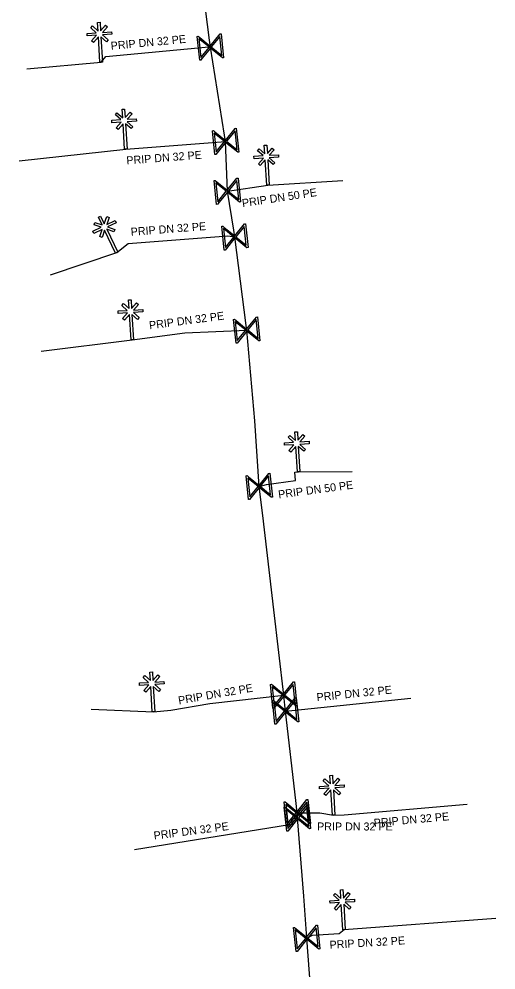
# Model space of a CAD drawing. Extents: x -643544 to -637295, y -1119190 to -1111715.
# Drawn here: x -640933.1 to -640903.3, y -1114550.9 to -1114491.5 of the extents above; entities that cross this region are included whole.
import ezdxf

# ---------------------------------------------------------------- set-up
doc = ezdxf.new("R2010")
doc.units = 0
for name, color, linetype in [('VP Popis přípojky', 7, 'Continuous'), ('VP Přípojka', 7, 'Continuous'), ('VP Změna materiálu', 7, 'Continuous'), ('VP Řad', 7, 'Continuous'), ('VP Šoupě', 7, 'Continuous')]:
    doc.layers.add(name, color=color, linetype=linetype)

msp = doc.modelspace()

# ---------------------------------------------------------------- linework, layer by layer
at = {"layer": 'VP Přípojka'}
for points in [[(-640927.93, -1114494.17), (-640927.65, -1114493.81), (-640921.2, -1114493.2), (-640921.11, -1114493.22)], [(-640932.572, -1114494.592), (-640927.93, -1114494.17)], [(-640926.39, -1114499.6), (-640920.16, -1114499.12)], [(-640933.063, -1114500.341), (-640926.39, -1114499.6)], [(-640920.05, -1114502.23), (-640917.51, -1114501.85)], [(-640917.51, -1114501.85), (-640912.826, -1114501.552)], [(-640926.96, -1114506.07), (-640926.24, -1114505.49), (-640920.01, -1114505.01), (-640919.58, -1114505.09)], [(-640931.087, -1114507.464), (-640926.96, -1114506.07)], [(-640925.99, -1114511.52), (-640922.71, -1114511.09), (-640918.84, -1114510.91)], [(-640931.682, -1114512.221), (-640925.99, -1114511.52)], [(-640918.06, -1114520.68), (-640917.61, -1114520.55), (-640915.8, -1114520.31), (-640915.84, -1114519.79), (-640915.6, -1114519.76)], [(-640915.6, -1114519.76), (-640912.249, -1114519.749)], [(-640924.66, -1114534.77), (-640923.57, -1114534.66), (-640921.15, -1114534.24), (-640916.53, -1114533.72)], [(-640916.414, -1114534.718), (-640908.594, -1114533.914)], [(-640928.551, -1114534.607), (-640924.66, -1114534.77)], [(-640915.68, -1114541.07), (-640914.27, -1114541.07), (-640913.41, -1114541.23)], [(-640913.41, -1114541.23), (-640912.752, -1114541.199), (-640905.064, -1114540.544)], [(-640916.17, -1114541.82), (-640915.97, -1114541.81), (-640916.03, -1114541.45), (-640915.67, -1114541.4)], [(-640916.17, -1114541.82), (-640925.856, -1114543.393)], [(-640912.76, -1114548.38), (-640903.269, -1114547.673)], [(-640915.09, -1114548.92), (-640914.72, -1114548.73), (-640913.07, -1114548.63), (-640912.76, -1114548.38)]]:
    msp.add_lwpolyline(points, dxfattribs=at)
at = {"layer": 'VP Změna materiálu'}
for points in [[(-640928.127, -1114492.218), (-640928.16, -1114491.679), (-640928.004, -1114491.67), (-640927.971, -1114492.203), (-640927.662, -1114491.852), (-640927.545, -1114491.956), (-640927.852, -1114492.305), (-640927.277, -1114492.269), (-640927.268, -1114492.425), (-640927.852, -1114492.461), (-640927.497, -1114492.775), (-640927.6, -1114492.891), (-640927.948, -1114492.585), (-640927.85, -1114494.165), (-640928.006, -1114494.175), (-640928.104, -1114492.59), (-640928.416, -1114492.944), (-640928.532, -1114492.84), (-640928.219, -1114492.484), (-640928.803, -1114492.52), (-640928.812, -1114492.364), (-640928.239, -1114492.329), (-640928.585, -1114492.021), (-640928.483, -1114491.905), (-640928.127, -1114492.218)], [(-640926.587, -1114497.648), (-640926.62, -1114497.109), (-640926.464, -1114497.1), (-640926.431, -1114497.633), (-640926.122, -1114497.282), (-640926.005, -1114497.386), (-640926.312, -1114497.735), (-640925.737, -1114497.699), (-640925.728, -1114497.855), (-640926.312, -1114497.891), (-640925.957, -1114498.205), (-640926.06, -1114498.321), (-640926.408, -1114498.015), (-640926.31, -1114499.595), (-640926.466, -1114499.605), (-640926.564, -1114498.02), (-640926.876, -1114498.374), (-640926.992, -1114498.27), (-640926.679, -1114497.914), (-640927.263, -1114497.95), (-640927.272, -1114497.794), (-640926.699, -1114497.759), (-640927.045, -1114497.451), (-640926.943, -1114497.335), (-640926.587, -1114497.648)], [(-640917.707, -1114499.898), (-640917.74, -1114499.359), (-640917.584, -1114499.35), (-640917.551, -1114499.883), (-640917.242, -1114499.532), (-640917.125, -1114499.636), (-640917.432, -1114499.985), (-640916.857, -1114499.949), (-640916.848, -1114500.105), (-640917.432, -1114500.141), (-640917.077, -1114500.455), (-640917.18, -1114500.571), (-640917.528, -1114500.265), (-640917.43, -1114501.845), (-640917.586, -1114501.855), (-640917.684, -1114500.27), (-640917.996, -1114500.624), (-640918.112, -1114500.52), (-640917.799, -1114500.164), (-640918.383, -1114500.2), (-640918.392, -1114500.044), (-640917.819, -1114500.009), (-640918.165, -1114499.701), (-640918.063, -1114499.585), (-640917.707, -1114499.898)], [(-640927.873, -1114504.334), (-640928.106, -1114503.847), (-640927.965, -1114503.78), (-640927.735, -1114504.262), (-640927.579, -1114503.82), (-640927.432, -1114503.873), (-640927.586, -1114504.312), (-640927.067, -1114504.063), (-640926.999, -1114504.204), (-640927.528, -1114504.457), (-640927.081, -1114504.614), (-640927.133, -1114504.76), (-640927.57, -1114504.607), (-640926.887, -1114506.035), (-640927.028, -1114506.103), (-640927.713, -1114504.67), (-640927.869, -1114505.115), (-640928.016, -1114505.062), (-640927.859, -1114504.615), (-640928.387, -1114504.867), (-640928.454, -1114504.726), (-640927.936, -1114504.478), (-640928.372, -1114504.323), (-640928.321, -1114504.177), (-640927.873, -1114504.334)], [(-640926.187, -1114509.568), (-640926.22, -1114509.029), (-640926.064, -1114509.02), (-640926.031, -1114509.553), (-640925.722, -1114509.202), (-640925.605, -1114509.306), (-640925.912, -1114509.655), (-640925.337, -1114509.619), (-640925.328, -1114509.775), (-640925.912, -1114509.811), (-640925.557, -1114510.125), (-640925.66, -1114510.241), (-640926.008, -1114509.935), (-640925.91, -1114511.515), (-640926.066, -1114511.525), (-640926.164, -1114509.94), (-640926.476, -1114510.294), (-640926.592, -1114510.19), (-640926.279, -1114509.834), (-640926.863, -1114509.87), (-640926.872, -1114509.714), (-640926.299, -1114509.679), (-640926.645, -1114509.371), (-640926.543, -1114509.255), (-640926.187, -1114509.568)], [(-640915.797, -1114517.808), (-640915.83, -1114517.269), (-640915.674, -1114517.26), (-640915.641, -1114517.793), (-640915.332, -1114517.442), (-640915.215, -1114517.546), (-640915.522, -1114517.895), (-640914.947, -1114517.859), (-640914.938, -1114518.015), (-640915.522, -1114518.051), (-640915.167, -1114518.365), (-640915.27, -1114518.481), (-640915.618, -1114518.175), (-640915.52, -1114519.755), (-640915.676, -1114519.765), (-640915.774, -1114518.18), (-640916.086, -1114518.534), (-640916.202, -1114518.43), (-640915.889, -1114518.074), (-640916.473, -1114518.11), (-640916.482, -1114517.954), (-640915.909, -1114517.919), (-640916.255, -1114517.611), (-640916.153, -1114517.495), (-640915.797, -1114517.808)], [(-640924.857, -1114532.818), (-640924.89, -1114532.279), (-640924.734, -1114532.27), (-640924.701, -1114532.803), (-640924.392, -1114532.452), (-640924.275, -1114532.556), (-640924.582, -1114532.905), (-640924.007, -1114532.869), (-640923.998, -1114533.025), (-640924.582, -1114533.061), (-640924.227, -1114533.375), (-640924.33, -1114533.491), (-640924.678, -1114533.185), (-640924.58, -1114534.765), (-640924.736, -1114534.775), (-640924.834, -1114533.19), (-640925.146, -1114533.544), (-640925.262, -1114533.44), (-640924.949, -1114533.084), (-640925.533, -1114533.12), (-640925.542, -1114532.964), (-640924.969, -1114532.929), (-640925.315, -1114532.621), (-640925.213, -1114532.505), (-640924.857, -1114532.818)], [(-640913.607, -1114539.278), (-640913.64, -1114538.739), (-640913.484, -1114538.73), (-640913.451, -1114539.263), (-640913.142, -1114538.912), (-640913.025, -1114539.016), (-640913.332, -1114539.365), (-640912.757, -1114539.329), (-640912.748, -1114539.485), (-640913.332, -1114539.521), (-640912.977, -1114539.835), (-640913.08, -1114539.951), (-640913.428, -1114539.645), (-640913.33, -1114541.225), (-640913.486, -1114541.235), (-640913.584, -1114539.65), (-640913.896, -1114540.004), (-640914.012, -1114539.9), (-640913.699, -1114539.544), (-640914.283, -1114539.58), (-640914.292, -1114539.424), (-640913.719, -1114539.389), (-640914.065, -1114539.081), (-640913.963, -1114538.965), (-640913.607, -1114539.278)], [(-640912.957, -1114546.428), (-640912.99, -1114545.889), (-640912.834, -1114545.88), (-640912.801, -1114546.413), (-640912.492, -1114546.062), (-640912.375, -1114546.166), (-640912.682, -1114546.515), (-640912.107, -1114546.479), (-640912.098, -1114546.635), (-640912.682, -1114546.671), (-640912.327, -1114546.985), (-640912.43, -1114547.101), (-640912.778, -1114546.795), (-640912.68, -1114548.375), (-640912.836, -1114548.385), (-640912.934, -1114546.8), (-640913.246, -1114547.154), (-640913.362, -1114547.05), (-640913.049, -1114546.694), (-640913.633, -1114546.73), (-640913.642, -1114546.574), (-640913.069, -1114546.539), (-640913.415, -1114546.231), (-640913.313, -1114546.115), (-640912.957, -1114546.428)]]:
    msp.add_lwpolyline(points, dxfattribs=at)
at = {"layer": 'VP Řad'}
msp.add_lwpolyline([(-640914.83, -1114552.23), (-640915.09, -1114548.92), (-640915.28, -1114546.29), (-640915.67, -1114541.4), (-640915.68, -1114541.07), (-640915.768, -1114540.31), (-640916.414, -1114534.718), (-640916.458, -1114534.35), (-640916.53, -1114533.72), (-640917.147, -1114528.39), (-640917.83, -1114522.5), (-640918.06, -1114520.68), (-640918.34, -1114516.59), (-640918.84, -1114510.91), (-640918.878, -1114510.614), (-640919.58, -1114505.09), (-640919.65, -1114504.664), (-640920.05, -1114502.23), (-640920.16, -1114499.12), (-640920.223, -1114498.726), (-640921.11, -1114493.22), (-640921.16, -1114492.8), (-640921.8, -1114487.7)], dxfattribs=at)
at = {"layer": 'VP Šoupě'}
for points in [[(-640921.778, -1114494.044), (-640921.934, -1114492.552), (-640921.868, -1114492.545), (-640921.771, -1114492.629), (-640921.118, -1114493.158), (-640920.507, -1114492.403), (-640920.442, -1114492.396), (-640920.286, -1114493.888), (-640920.352, -1114493.895), (-640921.105, -1114493.281), (-640921.633, -1114493.934), (-640921.713, -1114494.037), (-640921.778, -1114494.044)], [(-640921.701, -1114493.877), (-640921.173, -1114493.226), (-640921.824, -1114492.699), (-640921.701, -1114493.877)], [(-640920.519, -1114492.557), (-640921.05, -1114493.213), (-640920.396, -1114493.742), (-640920.519, -1114492.557)], [(-640920.828, -1114499.944), (-640920.984, -1114498.452), (-640920.918, -1114498.445), (-640920.821, -1114498.529), (-640920.168, -1114499.058), (-640919.557, -1114498.303), (-640919.492, -1114498.296), (-640919.336, -1114499.788), (-640919.402, -1114499.795), (-640920.155, -1114499.181), (-640920.683, -1114499.834), (-640920.763, -1114499.937), (-640920.828, -1114499.944)], [(-640920.751, -1114499.777), (-640920.223, -1114499.126), (-640920.874, -1114498.599), (-640920.751, -1114499.777)], [(-640919.569, -1114498.457), (-640920.1, -1114499.113), (-640919.446, -1114499.642), (-640919.569, -1114498.457)], [(-640920.718, -1114503.054), (-640920.874, -1114501.562), (-640920.808, -1114501.555), (-640920.711, -1114501.639), (-640920.058, -1114502.168), (-640919.447, -1114501.413), (-640919.382, -1114501.406), (-640919.226, -1114502.898), (-640919.292, -1114502.905), (-640920.045, -1114502.291), (-640920.573, -1114502.944), (-640920.653, -1114503.047), (-640920.718, -1114503.054)], [(-640920.641, -1114502.887), (-640920.113, -1114502.236), (-640920.764, -1114501.709), (-640920.641, -1114502.887)], [(-640919.459, -1114501.567), (-640919.99, -1114502.223), (-640919.336, -1114502.752), (-640919.459, -1114501.567)], [(-640920.248, -1114505.914), (-640920.404, -1114504.422), (-640920.338, -1114504.415), (-640920.241, -1114504.499), (-640919.588, -1114505.028), (-640918.977, -1114504.273), (-640918.912, -1114504.266), (-640918.756, -1114505.758), (-640918.822, -1114505.765), (-640919.575, -1114505.151), (-640920.103, -1114505.804), (-640920.183, -1114505.907), (-640920.248, -1114505.914)], [(-640920.171, -1114505.747), (-640919.643, -1114505.096), (-640920.294, -1114504.569), (-640920.171, -1114505.747)], [(-640918.989, -1114504.427), (-640919.52, -1114505.083), (-640918.866, -1114505.612), (-640918.989, -1114504.427)], [(-640919.508, -1114511.734), (-640919.664, -1114510.242), (-640919.598, -1114510.235), (-640919.501, -1114510.319), (-640918.848, -1114510.848), (-640918.237, -1114510.093), (-640918.172, -1114510.086), (-640918.016, -1114511.578), (-640918.082, -1114511.585), (-640918.835, -1114510.971), (-640919.363, -1114511.624), (-640919.443, -1114511.727), (-640919.508, -1114511.734)], [(-640919.431, -1114511.567), (-640918.903, -1114510.916), (-640919.554, -1114510.389), (-640919.431, -1114511.567)], [(-640918.249, -1114510.247), (-640918.78, -1114510.903), (-640918.126, -1114511.432), (-640918.249, -1114510.247)], [(-640918.728, -1114521.504), (-640918.884, -1114520.012), (-640918.818, -1114520.005), (-640918.721, -1114520.089), (-640918.068, -1114520.618), (-640917.457, -1114519.863), (-640917.392, -1114519.856), (-640917.236, -1114521.348), (-640917.302, -1114521.355), (-640918.055, -1114520.741), (-640918.583, -1114521.394), (-640918.663, -1114521.497), (-640918.728, -1114521.504)], [(-640918.651, -1114521.337), (-640918.123, -1114520.686), (-640918.774, -1114520.159), (-640918.651, -1114521.337)], [(-640917.469, -1114520.017), (-640918, -1114520.673), (-640917.346, -1114521.202), (-640917.469, -1114520.017)], [(-640917.198, -1114534.544), (-640917.354, -1114533.052), (-640917.288, -1114533.045), (-640917.191, -1114533.129), (-640916.538, -1114533.658), (-640915.927, -1114532.903), (-640915.862, -1114532.896), (-640915.706, -1114534.388), (-640915.772, -1114534.395), (-640916.525, -1114533.781), (-640917.053, -1114534.434), (-640917.133, -1114534.537), (-640917.198, -1114534.544)], [(-640917.121, -1114534.377), (-640916.593, -1114533.726), (-640917.244, -1114533.199), (-640917.121, -1114534.377)], [(-640915.939, -1114533.057), (-640916.47, -1114533.713), (-640915.816, -1114534.242), (-640915.939, -1114533.057)], [(-640917.082, -1114535.542), (-640917.238, -1114534.05), (-640917.172, -1114534.043), (-640917.075, -1114534.127), (-640916.422, -1114534.656), (-640915.811, -1114533.901), (-640915.746, -1114533.894), (-640915.59, -1114535.386), (-640915.656, -1114535.393), (-640916.409, -1114534.779), (-640916.937, -1114535.432), (-640917.017, -1114535.535), (-640917.082, -1114535.542)], [(-640917.005, -1114535.375), (-640916.477, -1114534.724), (-640917.128, -1114534.197), (-640917.005, -1114535.375)], [(-640915.823, -1114534.055), (-640916.354, -1114534.711), (-640915.7, -1114535.24), (-640915.823, -1114534.055)], [(-640916.348, -1114541.894), (-640916.504, -1114540.402), (-640916.438, -1114540.395), (-640916.341, -1114540.479), (-640915.688, -1114541.008), (-640915.077, -1114540.253), (-640915.012, -1114540.246), (-640914.856, -1114541.738), (-640914.922, -1114541.745), (-640915.675, -1114541.131), (-640916.203, -1114541.784), (-640916.283, -1114541.887), (-640916.348, -1114541.894)], [(-640915.089, -1114540.407), (-640915.62, -1114541.063), (-640914.966, -1114541.592), (-640915.089, -1114540.407)], [(-640916.338, -1114542.224), (-640916.494, -1114540.732), (-640916.428, -1114540.725), (-640916.331, -1114540.809), (-640915.678, -1114541.338), (-640915.067, -1114540.583), (-640915.002, -1114540.576), (-640914.846, -1114542.068), (-640914.912, -1114542.075), (-640915.665, -1114541.461), (-640916.193, -1114542.114), (-640916.273, -1114542.217), (-640916.338, -1114542.224)], [(-640916.271, -1114541.727), (-640915.743, -1114541.076), (-640916.394, -1114540.549), (-640916.271, -1114541.727)], [(-640916.261, -1114542.057), (-640915.733, -1114541.406), (-640916.384, -1114540.879), (-640916.261, -1114542.057)], [(-640915.079, -1114540.737), (-640915.61, -1114541.393), (-640914.956, -1114541.922), (-640915.079, -1114540.737)], [(-640915.758, -1114549.744), (-640915.914, -1114548.252), (-640915.848, -1114548.245), (-640915.751, -1114548.329), (-640915.098, -1114548.858), (-640914.487, -1114548.103), (-640914.422, -1114548.096), (-640914.266, -1114549.588), (-640914.332, -1114549.595), (-640915.085, -1114548.981), (-640915.613, -1114549.634), (-640915.693, -1114549.737), (-640915.758, -1114549.744)], [(-640914.499, -1114548.257), (-640915.03, -1114548.913), (-640914.376, -1114549.442), (-640914.499, -1114548.257)], [(-640915.681, -1114549.577), (-640915.153, -1114548.926), (-640915.804, -1114548.399), (-640915.681, -1114549.577)]]:
    msp.add_lwpolyline(points, dxfattribs=at)

# ---------------------------------------------------------------- texts
at = {"layer": 'VP Popis přípojky'}
for s, rotation, p in [('PRIP DN 32 PE', 5.4026, (-640927.311, -1114493.397)), ('PRIP DN 32 PE', 4.40574, (-640926.336, -1114500.56)), ('PRIP DN 50 PE', 8.5087, (-640919.095, -1114503.227)), ('PRIP DN 32 PE', 4.40574, (-640926.066, -1114505.019)), ('PRIP DN 32 PE', 7.46874, (-640924.905, -1114510.862)), ('PRIP DN 50 PE', 7.55317, (-640916.838, -1114521.437)), ('PRIP DN 32 PE', 9.84582, (-640923.072, -1114534.307)), ('PRIP DN 32 PE', 5.87014, (-640914.449, -1114534.107)), ('PRIP DN 32 PE', 5.06512, (-640910.88, -1114541.96)), ('PRIP DN 32 PE', 7.35535, (-640924.619, -1114542.754)), ('PRIP DN 32 PE', 3.46823, (-640913.649, -1114549.581))]:
    msp.add_text(s, height=0.5, rotation=rotation, dxfattribs=at).set_placement(p)
msp.add_text('PRIP DN 32 PE', height=0.5, dxfattribs=at).set_placement((-640914.44, -1114542.183))

doc.saveas('drawing.dxf')
